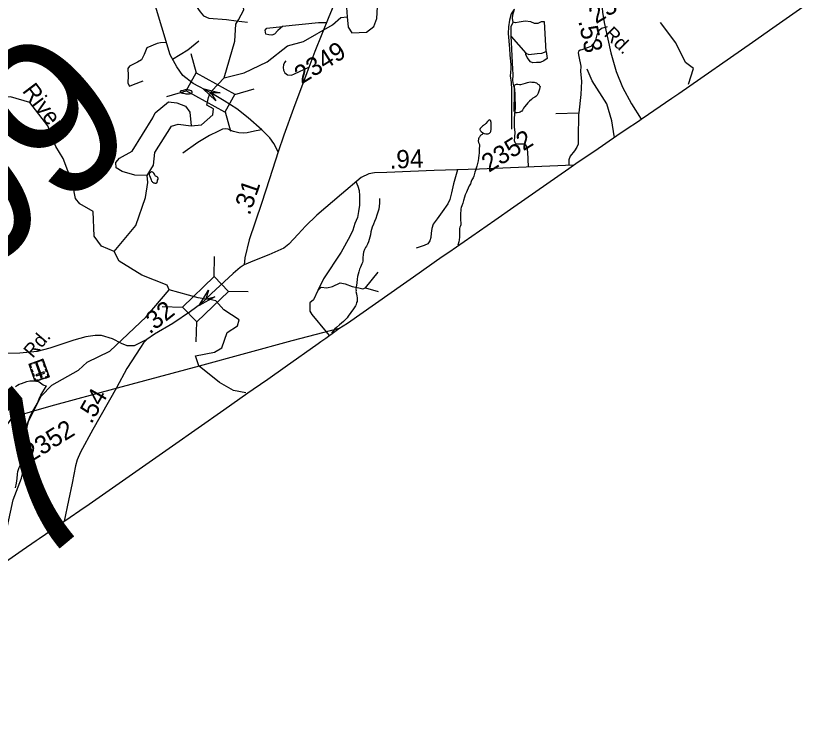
# Model space of a CAD drawing. Extents: x 2001466 to 31450019, y -30647475 to 847247.
# Drawn here: x 2197224 to 2208064, y 734707 to 744293 of the extents above; entities that cross this region are included whole.
import ezdxf

# ---------------------------------------------------------------- set-up
doc = ezdxf.new("R2010")
doc.units = 0
for name, color, linetype in [('Exist Boundary Political CountyLine', 7, 'Continuous'), ('Exist Cultural Cemetery CELL', 7, 'Continuous'), ('Exist Hydrographic Creek Single Shore', 7, 'Continuous'), ('Exist Hydrographic Misc Water Feature', 7, 'Continuous'), ('Exist Hydrographic Pond Under 1500 Sq Ft', 7, 'Continuous'), ('Exist Hydrographic River Shore Label', 7, 'Continuous'), ('Exist Road Non-System Type 51', 7, 'Continuous'), ('Exist Road Secondary Mileage Hundredths English Label', 7, 'Continuous'), ('Exist Road Secondary Structure Standard Bridge Attributed CELL', 7, 'Continuous'), ('Exist Road Secondary Structure Standard Bridge CELL', 7, 'Continuous'), ('Exist Road Secondary Structure Standard Bridge Number Label', 7, 'Continuous'), ('Exist Road Secondary Type 51 Attributed', 7, 'Continuous'), ('Exist Road Secondary Type 51 Label', 7, 'Continuous'), ('Exist Road Secondary Type 51 Number Label', 7, 'Continuous'), ('Exist Utilities Electrical Transmission Line', 7, 'Continuous')]:
    doc.layers.add(name, color=color, linetype=linetype)

msp = doc.modelspace()

# ---------------------------------------------------------------- linework, layer by layer
at = {"layer": 'Exist Boundary Political CountyLine'}
for points in [[(2197309, 736958), (2197503, 737091), (2197546, 737120), (2197629, 737177), (2197695, 737222), (2197818, 737307), (2197888, 737355), (2197897, 737361), (2198176, 737553), (2198183, 737558), (2199371, 738391), (2200075, 738887), (2200404, 739118), (2200477, 739169), (2200678, 739308), (2200917, 739474), (2201372, 739796), (2201407, 739821), (2201474, 739869), (2201600, 739959), (2201656, 739999), (2201774, 740075), (2202539, 740614), (2202676, 740711), (2203073, 740988), (2203163, 741050), (2203793, 741488), (2204052, 741670), (2204808, 742198), (2204809, 742199), (2204873, 742243), (2204904, 742264), (2205088, 742389), (2205163, 742440), (2205468, 742648), (2205595, 742735), (2205763, 742849), (2205800, 742875), (2205812, 742883), (2206223, 743162), (2206316, 743226), (2207327, 743932), (2207605, 744127), (2208064, 744448)], [(2196894, 736672), (2197309, 736958)]]:
    msp.add_lwpolyline(points, dxfattribs=at)
at = {"layer": 'Exist Cultural Cemetery CELL'}
for points in [[(2197679, 739338), (2197491, 739272), (2197407, 739512), (2197595, 739578)], [(2197438, 739523), (2197442, 739512), (2197421, 739505), (2197434, 739467), (2197424, 739463), (2197407, 739512)], [(2197544, 739548), (2197464, 739520), (2197460, 739531), (2197540, 739559)], [(2197566, 739329), (2197584, 739335), (2197517, 739527), (2197499, 739521)], [(2197563, 739567), (2197567, 739556), (2197588, 739563), (2197601, 739525), (2197612, 739529), (2197595, 739578)], [(2197618, 739512), (2197632, 739471), (2197621, 739467), (2197607, 739508)], [(2197441, 739448), (2197456, 739407), (2197445, 739403), (2197431, 739444)], [(2197618, 739388), (2197612, 739406), (2197500, 739367), (2197507, 739350)], [(2197640, 739449), (2197654, 739408), (2197644, 739404), (2197629, 739445)], [(2197463, 739386), (2197477, 739345), (2197467, 739341), (2197452, 739382)], [(2197476, 739313), (2197487, 739317), (2197498, 739286), (2197536, 739300), (2197540, 739289), (2197491, 739272)], [(2197609, 739313), (2197560, 739296), (2197556, 739307), (2197605, 739324)], [(2197664, 739379), (2197654, 739375), (2197664, 739344), (2197626, 739331), (2197630, 739320), (2197679, 739338)]]:
    msp.add_lwpolyline(points, close=True, dxfattribs=at)
at = {"layer": 'Exist Hydrographic Creek Single Shore'}
for points in [[(2200081, 743441), (2200355, 743511), (2200671, 743662), (2200952, 743879), (2201168, 743940), (2201567, 744168), (2201683, 744268), (2201766, 744279)], [(2206448, 743356), (2206519, 743568), (2206410, 743652), (2206275, 743924), (2206065, 744201)], [(2199627, 742781), (2199768, 742798), (2199926, 742933), (2199934, 743014), (2199842, 743065), (2199868, 743173), (2199880, 743210), (2199897, 743235), (2199913, 743265), (2200081, 743441)], [(2198573, 741058), (2198397, 741130), (2198296, 741270), (2198286, 741605), (2198102, 741710), (2198043, 741787), (2198000, 741994), (2197872, 742335), (2197771, 742501), (2197661, 742782), (2197417, 743105), (2197150, 743180), (2197042, 743172)], [(2198573, 741058), (2198870, 741416), (2199001, 741800), (2199033, 742003), (2199024, 742101)], [(2199326, 740531), (2199301, 740597), (2198950, 740735), (2198640, 740925), (2198573, 741058)], [(2197468, 738866), (2197570, 739074), (2197719, 739225), (2198084, 739428), (2198200, 739537), (2198515, 739691), (2199012, 740160), (2199326, 740531)], [(2199737, 739485), (2199733, 739489), (2199690, 739624), (2199948, 739675), (2200048, 739735), (2200121, 739944), (2200262, 740036), (2200287, 740121), (2200078, 740259), (2199965, 740381), (2199884, 740401), (2199828, 740403), (2199725, 740422), (2199326, 740531)], [(2200379, 739119), (2200210, 739151), (2200018, 739260), (2199737, 739485)], [(2196061, 736145), (2196298, 736368), (2196445, 736719), (2196511, 736777), (2196868, 736946), (2197009, 737081), (2197092, 737208), (2197188, 737648), (2197303, 737948), (2197368, 738232), (2197365, 738589), (2197398, 738723), (2197468, 738866)]]:
    msp.add_lwpolyline(points, dxfattribs=at)
at = {"layer": 'Exist Hydrographic Misc Water Feature'}
for points in [[(2200276, 744240), (2200349, 744377), (2200323, 744584), (2200272, 744716), (2200154, 744916), (2200120, 745025), (2200119, 745608)], [(2200081, 743441), (2200227, 743943), (2200242, 744176), (2200276, 744240)], [(2205435, 742629), (2205432, 742646), (2205399, 742853), (2205331, 743087), (2205129, 743400), (2205061, 743559)], [(2204062, 743165), (2204062, 743231), (2204064, 743277), (2204063, 743311), (2204061, 743321), (2204065, 743333), (2204067, 743339), (2204073, 743345), (2204079, 743351), (2204089, 743353), (2204109, 743354), (2204131, 743352), (2204151, 743352), (2204183, 743358), (2204213, 743368), (2204241, 743379), (2204259, 743382), (2204281, 743385), (2204303, 743383), (2204333, 743381), (2204347, 743377), (2204363, 743371), (2204385, 743357), (2204395, 743349), (2204407, 743334), (2204413, 743321), (2204411, 743307), (2204405, 743288), (2204396, 743257), (2204386, 743229), (2204378, 743211), (2204372, 743203), (2204364, 743193), (2204354, 743185), (2204340, 743177), (2204314, 743161), (2204295, 743145), (2204271, 743121), (2204247, 743099), (2204227, 743076), (2204199, 743044), (2204185, 743024), (2204178, 743006), (2204172, 742996), (2204163, 742986), (2204154, 742978), (2204142, 742972), (2204126, 742966), (2204100, 742961), (2204092, 742961), (2204082, 742961), (2204072, 742965), (2204064, 742975), (2204060, 742991), (2204057, 743055), (2204062, 743165)], [(2199560, 743218), (2199544, 743222), (2199526, 743226), (2199512, 743228), (2199504, 743232), (2199498, 743233), (2199492, 743236), (2199488, 743239), (2199486, 743243), (2199484, 743251), (2199484, 743258), (2199487, 743263), (2199492, 743266), (2199498, 743268), (2199524, 743274), (2199539, 743278), (2199549, 743280), (2199561, 743280), (2199571, 743280), (2199580, 743280), (2199589, 743278), (2199599, 743276), (2199610, 743272), (2199626, 743269), (2199630, 743266), (2199633, 743262), (2199635, 743259), (2199638, 743255), (2199638, 743248), (2199637, 743242), (2199636, 743235), (2199632, 743230), (2199628, 743224), (2199620, 743220), (2199609, 743220), (2199600, 743218), (2199590, 743218), (2199560, 743218)], [(2199101, 742894), (2199134, 742959), (2199317, 743112), (2199433, 743097), (2199550, 743055), (2199609, 742972), (2199627, 742781)], [(2199024, 742101), (2198857, 742108), (2198682, 742158), (2198598, 742205), (2198597, 742281), (2198647, 742339), (2198821, 742434), (2199101, 742894)], [(2203638, 742680), (2203648, 742676), (2203668, 742675), (2203684, 742673), (2203698, 742673), (2203704, 742675), (2203712, 742677), (2203720, 742681), (2203726, 742685), (2203730, 742691), (2203733, 742695), (2203738, 742703), (2203741, 742737), (2203741, 742769), (2203743, 742803), (2203741, 742833), (2203740, 742839), (2203739, 742847), (2203737, 742851), (2203733, 742857), (2203729, 742861), (2203723, 742861), (2203719, 742863), (2203711, 742859), (2203703, 742853), (2203693, 742843), (2203669, 742817), (2203657, 742802), (2203647, 742797), (2203637, 742786), (2203623, 742776), (2203609, 742766), (2203604, 742760), (2203598, 742752), (2203592, 742746), (2203590, 742740), (2203587, 742736), (2203587, 742728), (2203590, 742722), (2203596, 742714), (2203608, 742704), (2203628, 742688), (2203638, 742680)], [(2203638, 742680), (2203620, 742666), (2203602, 742654), (2203592, 742644), (2203586, 742636), (2203581, 742628), (2203575, 742616), (2203570, 742604), (2203568, 742592), (2203567, 742582), (2203567, 742572), (2203569, 742562), (2203571, 742554), (2203579, 742536), (2203581, 742528), (2203583, 742520), (2203583, 742510), (2203583, 742502), (2203580, 742470), (2203579, 742440), (2203580, 742408), (2203576, 742378), (2203570, 742340), (2203565, 742304), (2203557, 742264), (2203547, 742230), (2203537, 742200), (2203526, 742168), (2203520, 742148), (2203514, 742128), (2203508, 742110), (2203504, 742092), (2203494, 742070), (2203480, 742040), (2203470, 742018), (2203459, 741989), (2203443, 741959), (2203429, 741929), (2203413, 741895), (2203403, 741871), (2203388, 741837), (2203378, 741805), (2203364, 741759), (2203355, 741723), (2203343, 741687), (2203333, 741661), (2203329, 741643), (2203325, 741616), (2203323, 741589), (2203324, 741561), (2203324, 741529), (2203324, 741499), (2203324, 741481), (2203326, 741459), (2203326, 741447), (2203326, 741435), (2203325, 741423), (2203321, 741411), (2203313, 741391), (2203309, 741373), (2203309, 741361), (2203309, 741345), (2203309, 741325), (2203309, 741307), (2203309, 741287), (2203308, 741253), (2203305, 741220), (2203298, 741189), (2203291, 741160), (2203285, 741146)], [(2199076, 742057), (2199082, 742043), (2199086, 742025), (2199092, 742017), (2199100, 742009), (2199106, 742005), (2199114, 742001), (2199120, 741999), (2199131, 741995), (2199137, 741995), (2199143, 741996), (2199150, 741996), (2199154, 742000), (2199158, 742002), (2199160, 742005), (2199166, 742026), (2199168, 742038), (2199174, 742052), (2199174, 742058), (2199174, 742064), (2199172, 742070), (2199170, 742074), (2199168, 742078), (2199164, 742082), (2199146, 742090), (2199140, 742093), (2199136, 742098), (2199132, 742108), (2199124, 742121), (2199117, 742133), (2199112, 742139), (2199105, 742145), (2199097, 742149), (2199089, 742151), (2199083, 742151), (2199076, 742147), (2199064, 742139), (2199055, 742131), (2199054, 742125), (2199053, 742119), (2199054, 742109), (2199058, 742099), (2199076, 742057)], [(2202211, 741787), (2202211, 741759), (2202211, 741721), (2202207, 741681), (2202202, 741641), (2202190, 741599), (2202176, 741555), (2202161, 741513), (2202142, 741471), (2202127, 741434), (2202112, 741394), (2202092, 741326), (2202086, 741288), (2202068, 741224), (2202059, 741192), (2202045, 741158), (2202033, 741132), (2202019, 741112), (2202006, 741084), (2201994, 741048), (2201988, 741018), (2201986, 741002), (2201984, 740987), (2201984, 740954), (2201985, 740938), (2201981, 740924), (2201977, 740908), (2201969, 740888), (2201959, 740866), (2201949, 740843), (2201937, 740815), (2201931, 740798), (2201926, 740779), (2201918, 740749), (2201912, 740715), (2201907, 740679), (2201899, 740629), (2201895, 740597), (2201889, 740539), (2201890, 740523), (2201889, 740507), (2201894, 740475), (2201900, 740443), (2201904, 740425), (2201904, 740409), (2201904, 740387), (2201903, 740371), (2201898, 740357), (2201891, 740331), (2201881, 740313), (2201853, 740273), (2201817, 740223), (2201784, 740170), (2201768, 740148), (2201752, 740130), (2201736, 740114), (2201716, 740098), (2201663, 740052), (2201621, 740015), (2201601, 739997), (2201587, 739979), (2201552, 739936)], [(2197218, 737816), (2197231, 737878), (2197241, 737944), (2197247, 738004), (2197253, 738040), (2197260, 738068), (2197270, 738094), (2197282, 738122), (2197294, 738152), (2197311, 738188), (2197323, 738220), (2197337, 738262), (2197345, 738300), (2197350, 738354), (2197354, 738394), (2197352, 738422), (2197348, 738458), (2197345, 738485), (2197347, 738518), (2197349, 738546), (2197351, 738578), (2197355, 738608), (2197365, 738644), (2197372, 738666), (2197390, 738705), (2197406, 738759), (2197419, 738799), (2197435, 738827), (2197457, 738865), (2197520, 738977), (2197542, 739037), (2197569, 739088), (2197595, 739130), (2197617, 739168), (2197644, 739216)], [(2197221, 739205), (2197232, 739215), (2197246, 739224), (2197270, 739236), (2197300, 739248), (2197336, 739262), (2197374, 739274), (2197414, 739283), (2197434, 739283), (2197456, 739285), (2197484, 739283), (2197507, 739279), (2197528, 739273), (2197544, 739267), (2197580, 739244), (2197598, 739226), (2197610, 739222), (2197624, 739218), (2197644, 739216)]]:
    msp.add_lwpolyline(points, dxfattribs=at)
at = {"layer": 'Exist Hydrographic Pond Under 1500 Sq Ft'}
for points in [[(2201766, 744279), (2201784, 744138), (2201834, 744061), (2202034, 744070), (2202133, 744147), (2202174, 744254), (2202189, 744497), (2202404, 744683), (2202404, 744748), (2202237, 744824), (2202253, 744938), (2202427, 745066), (2202476, 745134), (2202476, 745216), (2202251, 745181), (2202127, 745088), (2202061, 744978), (2202045, 744847), (2201921, 744702), (2201747, 744604), (2201766, 744279)], [(2199024, 742101), (2199114, 742244), (2199130, 742417), (2199360, 742777), (2199452, 742805), (2199627, 742781)]]:
    msp.add_lwpolyline(points, dxfattribs=at)
at = {"layer": 'Exist Road Non-System Type 51'}
for p, q in [((2200247, 744226), (2200403, 744206)), ((2204017, 744010), (2204218, 743782)), ((2204631, 742951), (2204945, 742962)), ((2202020, 740561), (2202195, 740774)), ((2202020, 740561), (2202195, 740508)), ((2201479, 739954), (2201519, 739905))]:
    msp.add_line(p, q, dxfattribs=at)
for points in [[(2199619, 744598), (2199699, 744426), (2199754, 744348), (2199799, 744293), (2199873, 744261), (2200111, 744243), (2200247, 744226)], [(2204064, 744382), (2204054, 744374), (2204019, 744320), (2203993, 744235), (2203983, 744143), (2203977, 744051), (2203993, 743843), (2203999, 743755), (2204007, 743671), (2204014, 743619), (2204013, 743571), (2204006, 743513), (2204003, 743471), (2204019, 743378), (2204023, 743282), (2204023, 742962), (2204024, 742736)], [(2204043, 744204), (2204035, 744254), (2204039, 744307), (2204064, 744382)], [(2201484, 744198), (2201375, 744198), (2200881, 744148)], [(2204017, 744010), (2204016, 744147), (2204043, 744204)], [(2204497, 743804), (2204475, 744212), (2204430, 744212), (2204384, 744189), (2204339, 744189), (2204285, 744212), (2204210, 744219), (2204126, 744204), (2204077, 744197), (2204043, 744204)], [(2200881, 744148), (2200817, 744093), (2200771, 744043), (2200734, 744029), (2200693, 744034), (2200652, 744043), (2200643, 744098), (2200665, 744125), (2200881, 744148)], [(2205333, 744143), (2205254, 744117), (2205218, 744086), (2205190, 744030), (2205173, 743957), (2205144, 743903), (2205111, 743872), (2205059, 743853), (2204988, 743828), (2204962, 743823), (2204942, 743803), (2204937, 743784), (2204944, 743735), (2204972, 743600), (2204969, 743528), (2204980, 743395), (2204972, 743213), (2204945, 742962)], [(2204255, 742226), (2204248, 742421), (2204238, 742486), (2204217, 742518), (2204194, 742533), (2204145, 742531), (2204103, 742531), (2204084, 742535), (2204073, 742550), (2204065, 742575), (2204067, 742630), (2204071, 742693), (2204065, 742769), (2204062, 742877), (2204069, 742949), (2204075, 743021), (2204071, 743215), (2204067, 743285), (2204050, 743352), (2204041, 743403), (2204044, 743481), (2204037, 743646), (2204024, 743929), (2204017, 744010)], [(2199290, 743928), (2199208, 743922), (2199160, 743912), (2199022, 743853), (2198986, 743761), (2198949, 743688), (2198894, 743656), (2198784, 743604), (2198761, 743568), (2198766, 743473), (2198761, 743367), (2198784, 743326), (2198839, 743349), (2198971, 743401)], [(2199374, 743696), (2199584, 743828), (2199735, 743951)], [(2204218, 743782), (2204258, 743763), (2204376, 743774), (2204436, 743778), (2204497, 743804)], [(2204497, 743804), (2204512, 743706), (2204465, 743673), (2204417, 743654), (2204364, 743651), (2204315, 743649), (2204281, 743662), (2204235, 743723), (2204218, 743761), (2204218, 743782)], [(2200929, 743677), (2200908, 743651), (2200893, 743620), (2200891, 743585), (2200896, 743548), (2200914, 743509), (2200951, 743485), (2201004, 743480), (2201047, 743498), (2201244, 743590)], [(2204945, 742962), (2204942, 742933), (2204935, 742624), (2204935, 742529), (2204920, 742489), (2204888, 742441), (2204827, 742365), (2204810, 742316), (2204810, 742245)], [(2200599, 742726), (2200522, 742716), (2200458, 742702), (2200396, 742689), (2200342, 742682), (2200282, 742685), (2200210, 742703), (2200173, 742720), (2200163, 742724), (2200137, 742738), (2200099, 742743), (2200059, 742736), (2199996, 742707), (2199881, 742649), (2199721, 742553), (2199514, 742409)], [(2203281, 742179), (2203228, 741989), (2203200, 741861), (2203175, 741773), (2203150, 741712), (2203070, 741601), (2203001, 741505), (2202948, 741435), (2202931, 741375), (2202920, 741311), (2202916, 741249), (2202901, 741203), (2202876, 741165), (2202824, 741139), (2202716, 741103)], [(2201888, 742018), (2201914, 741956), (2201931, 741894), (2201936, 741823), (2201938, 741747), (2201937, 741695), (2201923, 741606), (2201910, 741526), (2201874, 741444), (2201844, 741353), (2201806, 741262), (2201688, 741049), (2201442, 740685), (2201366, 740525)], [(2201366, 740525), (2201413, 740569), (2201489, 740561), (2201565, 740576), (2201671, 740630), (2201740, 740614), (2201838, 740576), (2201926, 740561), (2201983, 740546), (2202020, 740561)], [(2201366, 740525), (2201305, 740396), (2201256, 740354), (2201258, 740288), (2201254, 740238), (2201284, 740193), (2201479, 739954)]]:
    msp.add_lwpolyline(points, dxfattribs=at)
at = {"layer": 'Exist Road Secondary Structure Standard Bridge Attributed CELL'}
for points in [[(2199966, 743125), (2199790, 743293), (2200027, 743235), (2199897, 743235)], [(2199954, 740436), (2199740, 740318), (2199867, 740527), (2199828, 740403)]]:
    msp.add_lwpolyline(points, close=True, dxfattribs=at)
at = {"layer": 'Exist Road Secondary Structure Standard Bridge CELL'}
for p, q in [((2199623, 743774), (2199699, 743509)), ((2199297, 743185), (2199562, 743262)), ((2200227, 743215), (2200493, 743291)), ((2200094, 742974), (2200170, 742708)), ((2199945, 740713), (2199950, 740989)), ((2200136, 740514), (2200412, 740508)), ((2199232, 740301), (2199508, 740295)), ((2199698, 739816), (2199704, 740092))]:
    msp.add_line(p, q, dxfattribs=at)
for points in [[(2199699, 743509), (2200228, 743216), (2200091, 742969), (2199562, 743262)], [(2199508, 740295), (2199944, 740714), (2200140, 740510), (2199704, 740092)]]:
    msp.add_lwpolyline(points, close=True, dxfattribs=at)
at = {"layer": 'Exist Road Secondary Type 51 Attributed'}
for points in [[(2203439, 749371), (2203417, 749287), (2203278, 748793), (2203198, 748468), (2203106, 748073), (2203053, 747886), (2202833, 747352), (2202692, 747036), (2202364, 746261), (2201961, 745346), (2201646, 744588), (2201517, 744278), (2201323, 743804), (2201214, 743509), (2201033, 743019), (2200901, 742653), (2200822, 742424)], [(2205166, 745580), (2205173, 745511), (2205204, 745121), (2205233, 744786), (2205268, 744345), (2205294, 744202), (2205384, 743786), (2205456, 743530), (2205544, 743314), (2205667, 743084), (2205800, 742875)], [(2199897, 743235), (2199656, 743363), (2199516, 743474), (2199432, 743591), (2199340, 743758), (2199228, 744135), (2199140, 744426)], [(2200822, 742424), (2200764, 742540), (2200706, 742617), (2200599, 742726), (2200411, 742891), (2200256, 743015), (2200083, 743128), (2199897, 743235)], [(2200822, 742424), (2200702, 742054), (2200595, 741716), (2200424, 741220), (2200364, 740973), (2200357, 740873)], [(2204873, 742243), (2204224, 742216), (2203581, 742190), (2202961, 742168), (2202313, 742143), (2202142, 742137), (2202064, 742123), (2201961, 742075), (2201692, 741843), (2201352, 741558), (2201197, 741404), (2201095, 741295), (2200970, 741158), (2200898, 741103), (2200695, 741013), (2200496, 740935), (2200357, 740873)], [(2200357, 740873), (2200299, 740840), (2200205, 740758), (2199904, 740478), (2199828, 740403)], [(2199828, 740403), (2199755, 740337), (2199619, 740233), (2199375, 740071), (2199125, 739922), (2199019, 739852)], [(2199019, 739852), (2198846, 739763), (2198751, 739762), (2198672, 739795), (2198550, 739860), (2198398, 739903), (2198310, 739905), (2198183, 739885), (2198018, 739840), (2197692, 739733), (2197515, 739687), (2197277, 739661), (2196711, 739651), (2195898, 739652), (2195423, 739644), (2195079, 739644), (2194929, 739640), (2194511, 739618)], [(2199019, 739852), (2198974, 739805), (2198933, 739742), (2198747, 739453), (2198605, 739187), (2198279, 738615), (2198110, 738303), (2198066, 738198), (2198041, 738114), (2197998, 737880), (2197947, 737641), (2197888, 737355)]]:
    msp.add_lwpolyline(points, dxfattribs=at)
at = {"layer": 'Exist Utilities Electrical Transmission Line'}
msp.add_line((2199737, 739485), (2198613, 739180), dxfattribs=at)
for points in [[(2201660, 740002), (2201009, 739831), (2199737, 739485)], [(2198613, 739180), (2197703, 738933), (2197468, 738866)], [(2197468, 738866), (2197251, 738804), (2197186, 738787), (2197156, 738756), (2194485, 735028)]]:
    msp.add_lwpolyline(points, dxfattribs=at)

# ---------------------------------------------------------------- texts
at = {"layer": 'Exist Hydrographic River Shore Label'}
msp.add_text('River', height=229.7, rotation=307.0556, dxfattribs=at).set_placement((2197303, 743260))
at = {"layer": 'Exist Road Secondary Mileage Hundredths English Label'}
for s, rotation, p in [('.53', 282.1847, (2204937, 744222)), ('.94', 2.2237, (2202354, 742194)), ('.31', 71.0352, (2200430, 741544)), ('.32', 38.5174, (2199060, 739916)), ('.54', 60.3517, (2198260, 738681))]:
    msp.add_text(s, height=250, rotation=rotation, dxfattribs=at).set_placement(p)
at = {"layer": 'Exist Road Secondary Structure Standard Bridge Number Label'}
for s, p in [('209', (2195373, 739555)), ('207', (2195005, 734615))]:
    msp.add_text(s, height=2132.5, rotation=40, dxfattribs=at).set_placement(p)
at = {"layer": 'Exist Road Secondary Type 51 Label'}
for rotation, p in [(315.3035, (2205280, 744029)), (49.3782, (2197456, 739585))]:
    msp.add_text('Rd.', height=190, rotation=rotation, dxfattribs=at).set_placement(p)
at = {"layer": 'Exist Road Secondary Type 51 Number Label'}
for s, p in [('2351', (2205181, 744176)), ('2349', (2201143, 743349)), ('2352', (2203711, 742137)), ('2352', (2197422, 738157))]:
    msp.add_text(s, height=250, rotation=31.918, dxfattribs=at).set_placement(p)

doc.saveas('drawing.dxf')
